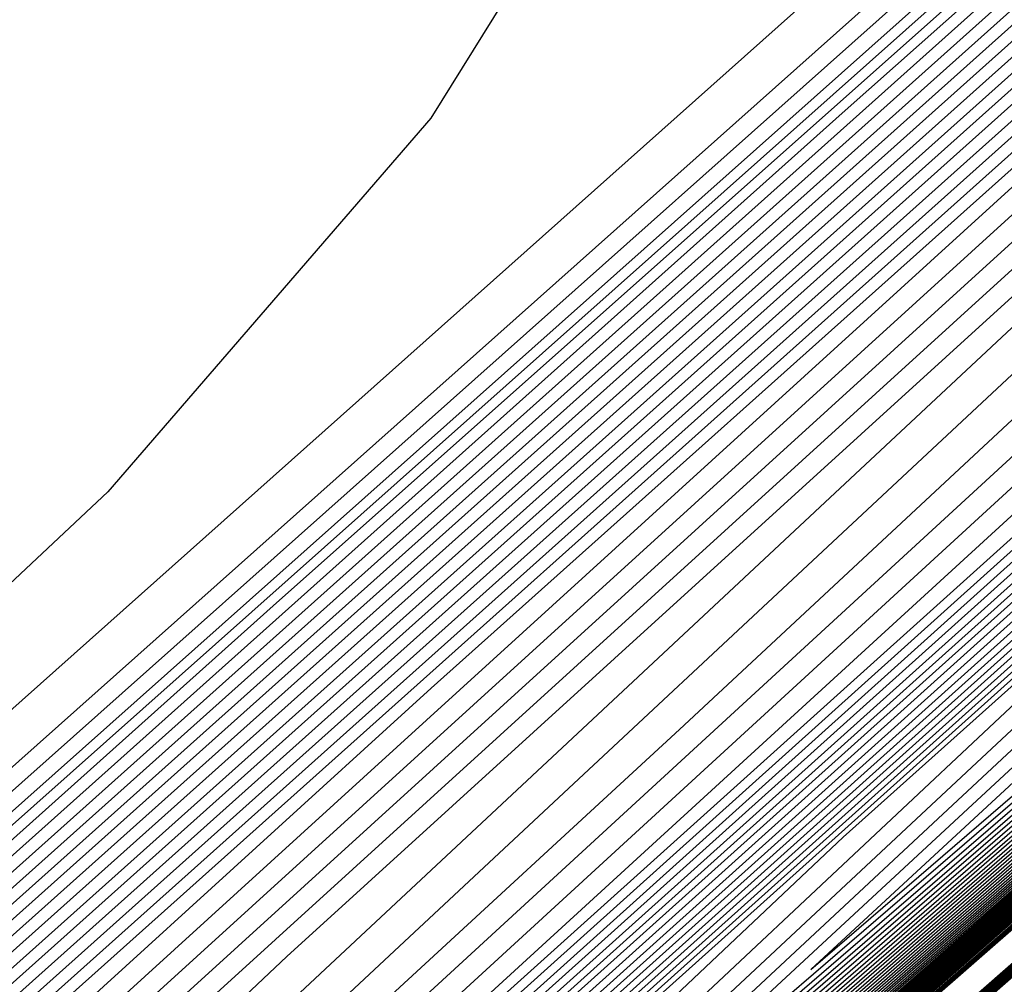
# Model space of a CAD drawing. Extents: x 3249832 to 3255657, y 13789405 to 13793316.
# Tile 772 of 1056: x 3253206.83 to 3253208.05, y 13791257.19 to 13791258.39. Entities that reach past the tile are written whole.
import ezdxf

# ---------------------------------------------------------------- set-up
doc = ezdxf.new("R2010")
doc.units = 0
doc.header["$LTSCALE"] = 100
doc.header["$MEASUREMENT"] = 0
for name, color, linetype in [('GRATIO_03231_CON', 1, 'CONTINUOUS'), ('GRATIO_0323_ICON', 1, 'CONTINUOUS'), ('TARGETS_EAST', 7, 'CONTINUOUS')]:
    doc.layers.add(name, color=color, linetype=linetype)

# ---------------------------------------------------------------- blocks, each defined once
blk = doc.blocks.new('Gratio_032316_contours')
at = {"layer": 'GRATIO_03231_CON', "color": 1, "linetype": 'Continuous', "flags": 128}
for points in [[(3253179.5503, 13791232.395), (3253186.8744, 13791238.77), (3253201.4775, 13791251.519), (3253219.2082, 13791267.0071), (3253234.4576, 13791280.3293), (3253243.0003, 13791287.7915), (3253246.1451, 13791290.5444), (3253246.5846, 13791290.9497), (3253247.0219, 13791291.379), (3253250.2025, 13791294.2421), (3253258.8829, 13791301.9587), (3253274.4426, 13791315.7387), (3253292.7559, 13791331.9541), (3253308.3203, 13791345.7675)], [(3253305.5469, 13791344.024), (3253290.1181, 13791330.7387), (3253272.3357, 13791315.4184), (3253257.3517, 13791302.4813), (3253257.3517, 13791302.4813), (3253249.0164, 13791295.2334), (3253245.9727, 13791292.5302), (3253245.5616, 13791292.1146), (3253245.4762, 13791292.0211), (3253244.818, 13791291.4501), (3253243.0404, 13791289.8933), (3253239.8737, 13791287.0921), (3253236.1559, 13791283.7849), (3253233.0015, 13791280.9598), (3253231.2433, 13791279.3563), (3253230.5862, 13791278.7206), (3253230.4531, 13791278.5507), (3253230.0551, 13791278.1548), (3253227.7563, 13791276.0837), (3253221.709, 13791270.6983), (3253210.9996, 13791261.1826), (3253198.4505, 13791250.0113), (3253187.8184, 13791240.4816), (3253181.8812, 13791235.039)], [(3253180.1654, 13791232.938), (3253187.2849, 13791239.1316), (3253201.7252, 13791251.7368), (3253219.339, 13791267.1223), (3253234.5131, 13791280.3786), (3253243.0164, 13791287.8065), (3253246.1467, 13791290.5468), (3253246.5839, 13791290.9505), (3253247.0164, 13791291.3764), (3253250.1663, 13791294.2132), (3253258.7639, 13791301.8573), (3253274.1761, 13791315.5072), (3253292.3158, 13791331.5693), (3253307.7329, 13791345.252)], [(3253286.912, 13791327.9035), (3253270.3004, 13791313.5879), (3253256.4599, 13791301.6341), (3253256.4599, 13791301.6341), (3253248.781, 13791294.9495), (3253245.9825, 13791292.4501), (3253245.6151, 13791292.0541), (3253245.6386, 13791292.0257), (3253245.6483, 13791292.0135), (3253245.6487, 13791292.0121), (3253245.5979, 13791291.9759), (3253245.2689, 13791291.697), (3253244.3887, 13791290.927), (3253242.8213, 13791289.5405), (3253240.9812, 13791287.9036), (3253239.42, 13791286.5053), (3253238.5497, 13791285.7117), (3253238.2245, 13791285.3971), (3253238.1586, 13791285.313), (3253237.7616, 13791284.9396), (3253235.2234, 13791282.6723), (3253228.4292, 13791276.6354), (3253216.3275, 13791265.8906), (3253202.1197, 13791253.2507)], [(3253180.7806, 13791233.481), (3253187.6953, 13791239.4931), (3253201.9728, 13791251.9546), (3253219.4698, 13791267.2374), (3253234.5687, 13791280.4279), (3253243.0326, 13791287.8214), (3253246.1483, 13791290.5491), (3253246.5832, 13791290.9513), (3253247.011, 13791291.3738), (3253250.1301, 13791294.1842), (3253258.645, 13791301.756), (3253273.9095, 13791315.2758), (3253291.8758, 13791331.1845), (3253307.1454, 13791344.7364)], [(3253297.9252, 13791337.3275), (3253283.7059, 13791325.0683), (3253268.2652, 13791311.7574), (3253255.5681, 13791300.7867), (3253255.5681, 13791300.7867), (3253248.5453, 13791294.6658), (3253245.9894, 13791292.3731), (3253245.6585, 13791292.0044), (3253245.2891, 13791291.6207), (3253242.5317, 13791289.1442), (3253235.0149, 13791282.4623), (3253221.5564, 13791270.5131), (3253205.7297, 13791256.4376), (3253192.2971, 13791244.4276), (3253184.7822, 13791237.5917), (3253181.7553, 13791234.7055)], [(3253181.3958, 13791234.024), (3253188.1058, 13791239.8546), (3253202.2205, 13791252.1724), (3253219.6006, 13791267.3525), (3253234.6242, 13791280.4772), (3253243.0487, 13791287.8363), (3253246.1498, 13791290.5515), (3253246.5825, 13791290.9521), (3253247.0056, 13791291.3712), (3253250.0939, 13791294.1553), (3253258.526, 13791301.6547), (3253273.6429, 13791315.0444), (3253291.4357, 13791330.7997), (3253306.558, 13791344.2209)], [(3253294.1143, 13791333.9792), (3253280.4998, 13791322.2331), (3253266.2299, 13791309.9269), (3253254.6763, 13791299.9394), (3253254.6763, 13791299.9394), (3253248.3094, 13791294.3823), (3253245.9952, 13791292.2975), (3253245.6983, 13791291.9593), (3253245.7233, 13791291.9291), (3253245.7346, 13791291.9149), (3253245.7365, 13791291.9117), (3253245.3442, 13791291.5696), (3253242.6151, 13791289.1599), (3253235.2176, 13791282.6089), (3253221.988, 13791270.8756), (3253206.4354, 13791257.0484), (3253193.237, 13791245.2483), (3253185.8477, 13791238.5266), (3253182.834, 13791235.6556)], [(3253182.6261, 13791235.11), (3253188.9267, 13791240.5777), (3253202.7158, 13791252.608), (3253219.8622, 13791267.5828), (3253234.7352, 13791280.5758), (3253243.0811, 13791287.8662), (3253246.153, 13791290.5562), (3253246.581, 13791290.9537), (3253246.9948, 13791291.3659), (3253250.0215, 13791294.0974), (3253258.2881, 13791301.452), (3253273.1097, 13791314.5816), (3253290.5556, 13791330.0301), (3253305.3831, 13791343.1898)], [(3253297.4758, 13791336.8077), (3253286.4926, 13791327.2827), (3253274.0872, 13791316.5633), (3253262.1555, 13791306.2704), (3253252.8796, 13791298.26), (3253252.8796, 13791298.26), (3253247.8086, 13791293.8493), (3253245.9616, 13791292.1988), (3253245.7253, 13791291.9302), (3253245.7544, 13791291.896), (3253245.7756, 13791291.8707), (3253245.7842, 13791291.8599), (3253245.4022, 13791291.5335), (3253242.76, 13791289.2202), (3253235.6147, 13791282.9133), (3253222.8491, 13791271.6035), (3253207.8468, 13791258.27), (3253195.117, 13791246.8895), (3253187.9788, 13791240.3964), (3253184.9915, 13791237.5556), (3253183.5248, 13791236.0898), (3253181.9475, 13791234.5888)], [(3253183.2413, 13791235.653), (3253189.3372, 13791240.9392), (3253202.9635, 13791252.8258), (3253219.993, 13791267.6979), (3253234.7907, 13791280.6251), (3253243.0972, 13791287.8811), (3253246.1545, 13791290.5586), (3253246.5803, 13791290.9545), (3253246.9894, 13791291.3633), (3253249.9853, 13791294.0685), (3253258.1691, 13791301.3506), (3253272.8432, 13791314.3501), (3253290.1155, 13791329.6453), (3253304.7957, 13791342.6742)], [(3253294.0264, 13791333.7838), (3253282.6818, 13791323.9345), (3253270.881, 13791313.7282), (3253260.1195, 13791304.4408), (3253251.9851, 13791297.4158), (3253251.9851, 13791297.4158), (3253247.5668, 13791293.5726), (3253245.9578, 13791292.1343), (3253245.7524, 13791291.8998), (3253245.7785, 13791291.869), (3253245.7972, 13791291.8468), (3253245.8031, 13791291.8391), (3253245.4248, 13791291.5224), (3253242.8276, 13791289.2555), (3253235.811, 13791283.068), (3253223.2789, 13791271.9681), (3253208.5524, 13791258.8809), (3253196.057, 13791247.7101), (3253189.0443, 13791241.3313), (3253186.0703, 13791238.5056), (3253184.5171, 13791236.9659), (3253182.7719, 13791235.3171)], [(3253189.7476, 13791241.3008), (3253203.2111, 13791253.0436), (3253220.1238, 13791267.8131), (3253234.8463, 13791280.6744), (3253243.1134, 13791287.8961), (3253246.1561, 13791290.5609), (3253246.5796, 13791290.9553), (3253246.9839, 13791291.3607), (3253249.9491, 13791294.0395), (3253258.0502, 13791301.2493), (3253272.5766, 13791314.1187), (3253289.6754, 13791329.2605), (3253304.2083, 13791342.1587)], [(3253301.2946, 13791340.0843), (3253290.5771, 13791330.7598), (3253278.8709, 13791320.5862), (3253267.6752, 13791310.8926), (3253258.0866, 13791302.6075), (3253251.1014, 13791296.5591), (3253251.1014, 13791296.5591), (3253247.3482, 13791293.2691), (3253245.9857, 13791292.0326), (3253245.8053, 13791291.8379), (3253245.4404, 13791291.5193), (3253242.8928, 13791289.2936), (3253236.0065, 13791283.2235), (3253223.7085, 13791272.3331), (3253209.258, 13791259.4918), (3253196.997, 13791248.5307)], [(3253190.1581, 13791241.6623), (3253203.4588, 13791253.2614), (3253220.2546, 13791267.9282), (3253234.9018, 13791280.7237), (3253243.1295, 13791287.911), (3253246.1577, 13791290.5633), (3253246.5789, 13791290.9561), (3253246.9785, 13791291.3581), (3253249.9129, 13791294.0106), (3253257.9312, 13791301.148), (3253272.31, 13791313.8873), (3253289.2354, 13791328.8757), (3253303.6208, 13791341.6431)], [(3253298.8003, 13791337.8979), (3253287.1277, 13791327.7359), (3253275.0601, 13791317.238), (3253264.4689, 13791308.0576), (3253256.0501, 13791300.7785), (3253250.2052, 13791295.7169), (3253250.2052, 13791295.7169), (3253247.1023, 13791292.9973), (3253245.9749, 13791291.9762), (3253245.823, 13791291.8182), (3253245.4605, 13791291.5107), (3253242.9585, 13791289.331), (3253236.2019, 13791283.3791), (3253224.1381, 13791272.698), (3253209.9636, 13791260.1027), (3253197.937, 13791249.3514)], [(3253190.979, 13791242.3854), (3253203.9541, 13791253.697), (3253220.5161, 13791268.1585), (3253235.0128, 13791280.8222), (3253243.1618, 13791287.9409), (3253246.1608, 13791290.568), (3253246.5775, 13791290.9577), (3253246.9677, 13791291.3529), (3253249.8405, 13791293.9527), (3253257.6933, 13791300.9453), (3253271.7769, 13791313.4244), (3253288.3552, 13791328.1062), (3253302.446, 13791340.612)], [(3253293.8117, 13791333.5251), (3253280.2291, 13791321.688), (3253267.4383, 13791310.5415), (3253258.0564, 13791302.3876), (3253251.9769, 13791297.1206), (3253248.4126, 13791294.0327), (3253248.4126, 13791294.0327), (3253246.6104, 13791292.4537), (3253245.9532, 13791291.8634), (3253245.8583, 13791291.7788), (3253245.5009, 13791291.4935), (3253243.0901, 13791289.4058), (3253236.5929, 13791283.6903), (3253224.9974, 13791273.4279), (3253211.3747, 13791261.3246), (3253199.817, 13791250.9926)], [(3253191.3895, 13791242.7469), (3253204.2018, 13791253.9148), (3253220.6469, 13791268.2736), (3253235.0683, 13791280.8715), (3253243.178, 13791287.9558), (3253246.1624, 13791290.5704), (3253246.5768, 13791290.9585), (3253246.9623, 13791291.3503), (3253249.8043, 13791293.9238), (3253257.5744, 13791300.844), (3253271.5103, 13791313.193), (3253287.9152, 13791327.7214), (3253301.8585, 13791340.0965)], [(3253303.3766, 13791341.8216), (3253291.3173, 13791331.3387), (3253276.7797, 13791318.6641), (3253263.6275, 13791307.1932), (3253254.8502, 13791299.5526), (3253249.9404, 13791295.2916), (3253247.5164, 13791293.1906), (3253247.5164, 13791293.1906), (3253246.3645, 13791292.182), (3253245.9424, 13791291.807), (3253245.8759, 13791291.7592), (3253245.5211, 13791291.4849), (3253243.1558, 13791289.4432), (3253236.7883, 13791283.8459), (3253225.427, 13791273.7928), (3253212.0803, 13791261.9355), (3253200.757, 13791251.8132)], [(3253191.7999, 13791243.1085), (3253204.4494, 13791254.1326), (3253220.7777, 13791268.3887), (3253235.1238, 13791280.9208), (3253243.1941, 13791287.9707), (3253246.164, 13791290.5728), (3253246.576, 13791290.9593), (3253246.9568, 13791291.3477), (3253249.7681, 13791293.8948), (3253257.4554, 13791300.7426), (3253271.2437, 13791312.9616), (3253287.4751, 13791327.3366), (3253301.2711, 13791339.5809)], [(3253301.8648, 13791340.4944), (3253288.823, 13791329.1523), (3253273.3304, 13791315.6401), (3253259.8166, 13791303.845), (3253251.6439, 13791296.7176), (3253247.9038, 13791293.4626), (3253246.6201, 13791292.3484), (3253246.6201, 13791292.3484), (3253246.1185, 13791291.9102), (3253245.9316, 13791291.7506), (3253245.8936, 13791291.7395), (3253245.5413, 13791291.4763), (3253243.2216, 13791289.4806), (3253236.9838, 13791284.0015), (3253225.8566, 13791274.1578), (3253212.7859, 13791262.5464), (3253201.6971, 13791252.6338)], [(3253192.2104, 13791243.47), (3253204.6971, 13791254.3504), (3253220.9085, 13791268.5039), (3253235.1794, 13791280.9701), (3253243.2103, 13791287.9857), (3253246.1655, 13791290.5751), (3253246.5753, 13791290.9601), (3253246.9514, 13791291.345), (3253249.7319, 13791293.8659), (3253257.3365, 13791300.6413), (3253270.9771, 13791312.7302), (3253287.035, 13791326.9518), (3253300.6837, 13791339.0654)], [(3253300.5659, 13791339.3531), (3253286.8018, 13791327.3792), (3253270.614, 13791313.2571), (3253256.8561, 13791301.242), (3253256.8561, 13791301.242), (3253249.1677, 13791294.5269), (3253246.3316, 13791292.0564), (3253245.917, 13791291.7134), (3253245.8985, 13791291.7327), (3253245.8749, 13791291.7575), (3253245.8508, 13791291.783), (3253245.5102, 13791291.5214), (3253243.2545, 13791289.5523), (3253237.1645, 13791284.1725), (3253226.2818, 13791274.5273), (3253213.4909, 13791263.1579), (3253202.6371, 13791253.4544), (3253196.5029, 13791247.8755)], [(3253193.0313, 13791244.1931), (3253205.1924, 13791254.786), (3253221.1701, 13791268.7341), (3253235.2904, 13791281.0687), (3253243.2426, 13791288.0155), (3253246.1687, 13791290.5798), (3253246.5739, 13791290.9617), (3253246.9406, 13791291.3398), (3253249.6595, 13791293.808), (3253257.0986, 13791300.4386), (3253270.444, 13791312.2673), (3253286.1549, 13791326.1822), (3253299.5088, 13791338.0343)], [(3253299.3936, 13791338.3158), (3253285.9267, 13791326.6004), (3253270.0887, 13791312.7829), (3253256.6286, 13791301.0263), (3253256.6286, 13791301.0263), (3253249.1075, 13791294.4545), (3253246.3347, 13791292.0351), (3253245.9313, 13791291.6968), (3253245.9158, 13791291.7129), (3253245.8948, 13791291.7349), (3253245.8719, 13791291.7591), (3253245.5445, 13791291.5105), (3253243.3838, 13791289.6293), (3253237.5546, 13791284.4844), (3253227.1408, 13791275.2574), (3253214.9021, 13791264.3798), (3253204.5171, 13791255.0956), (3253198.634, 13791249.7453)], [(3253193.4418, 13791244.5546), (3253205.4401, 13791255.0037), (3253221.3009, 13791268.8493), (3253235.3459, 13791281.118), (3253243.2587, 13791288.0305), (3253246.1703, 13791290.5822), (3253246.5732, 13791290.9625), (3253246.9352, 13791291.3372), (3253249.6233, 13791293.779), (3253256.9796, 13791300.3373), (3253270.1774, 13791312.0359), (3253285.7149, 13791325.7974), (3253298.9214, 13791337.5187)], [(3253298.8074, 13791337.7972), (3253285.4891, 13791326.2109), (3253269.826, 13791312.5458), (3253256.5148, 13791300.9184), (3253256.5148, 13791300.9184), (3253249.0774, 13791294.4183), (3253246.3362, 13791292.0244), (3253245.9385, 13791291.6884), (3253245.9245, 13791291.7029), (3253245.9047, 13791291.7236), (3253245.8825, 13791291.7472), (3253245.5616, 13791291.5051), (3253243.4484, 13791289.6678), (3253237.7496, 13791284.6404), (3253227.5703, 13791275.6225), (3253215.6076, 13791264.9907), (3253205.4571, 13791255.9162), (3253199.6995, 13791250.6802)], [(3253193.8522, 13791244.9162), (3253205.6877, 13791255.2215), (3253221.4317, 13791268.9644), (3253235.4014, 13791281.1673), (3253243.2749, 13791288.0454), (3253246.1718, 13791290.5846), (3253246.5725, 13791290.9633), (3253246.9297, 13791291.3346), (3253249.5871, 13791293.7501), (3253256.8607, 13791300.236), (3253269.9108, 13791311.8045), (3253285.2748, 13791325.4126), (3253298.334, 13791337.0032)], [(3253298.2213, 13791337.2785), (3253285.0516, 13791325.8215), (3253269.5634, 13791312.3086), (3253256.4011, 13791300.8106), (3253256.4011, 13791300.8106), (3253249.0474, 13791294.3821), (3253246.3377, 13791292.0137), (3253245.9456, 13791291.6801), (3253245.9331, 13791291.693), (3253245.9146, 13791291.7123), (3253245.8931, 13791291.7353), (3253245.5788, 13791291.4997), (3253243.513, 13791289.7063), (3253237.9447, 13791284.7964), (3253227.9998, 13791275.9876), (3253216.3132, 13791265.6017), (3253206.3971, 13791256.7368), (3253200.765, 13791251.6151)], [(3253194.2627, 13791245.2777), (3253205.9354, 13791255.4393), (3253221.5625, 13791269.0795), (3253235.4569, 13791281.2166), (3253243.291, 13791288.0603), (3253246.1734, 13791290.5869), (3253246.5718, 13791290.9641), (3253246.9243, 13791291.332), (3253249.5509, 13791293.7212), (3253256.7417, 13791300.1346), (3253269.6443, 13791311.5731), (3253284.8347, 13791325.0278), (3253297.7465, 13791336.4876)], [(3253297.6351, 13791336.7598), (3253284.614, 13791325.4321), (3253269.3007, 13791312.0715), (3253256.2873, 13791300.7027), (3253256.2873, 13791300.7027), (3253249.0173, 13791294.3459), (3253246.3392, 13791292.003), (3253245.9528, 13791291.6718), (3253245.9418, 13791291.683), (3253245.9246, 13791291.701), (3253245.9036, 13791291.7234), (3253245.5959, 13791291.4943), (3253243.5777, 13791289.7448), (3253238.1397, 13791284.9524), (3253228.4293, 13791276.3526), (3253217.0188, 13791266.2126), (3253207.3371, 13791257.5574), (3253201.8305, 13791252.55)], [(3253195.0836, 13791246.0008), (3253206.4307, 13791255.8749), (3253221.824, 13791269.3098), (3253235.568, 13791281.3152), (3253243.3234, 13791288.0902), (3253246.1765, 13791290.5917), (3253246.5703, 13791290.9657), (3253246.9135, 13791291.3268), (3253249.4785, 13791293.6633), (3253256.5038, 13791299.932), (3253269.1111, 13791311.1102), (3253283.9546, 13791324.2582), (3253296.5717, 13791335.4565)], [(3253296.4628, 13791335.7225), (3253283.739, 13791324.6533), (3253268.7754, 13791311.5973), (3253256.0598, 13791300.487), (3253256.0598, 13791300.487), (3253248.9571, 13791294.2735), (3253246.3422, 13791291.9817), (3253245.9672, 13791291.6551), (3253245.9591, 13791291.6632), (3253245.9444, 13791291.6784), (3253245.9247, 13791291.6995), (3253245.6303, 13791291.4835), (3253243.707, 13791289.8217), (3253238.5298, 13791285.2643), (3253229.2882, 13791277.0827), (3253218.4299, 13791267.4345), (3253209.2171, 13791259.1986), (3253203.9616, 13791254.4197), (3253201.1727, 13791251.8059)], [(3253195.4941, 13791246.3623), (3253206.6784, 13791256.0927), (3253221.9548, 13791269.4249), (3253235.6235, 13791281.3645), (3253243.3395, 13791288.1051), (3253246.1781, 13791290.594), (3253246.5696, 13791290.9665), (3253246.9081, 13791291.3241), (3253249.4423, 13791293.6343), (3253256.3849, 13791299.8306), (3253268.8445, 13791310.8788), (3253283.5145, 13791323.8734), (3253295.9842, 13791334.941)], [(3253295.8766, 13791335.2039), (3253283.3014, 13791324.2639), (3253268.5128, 13791311.3602), (3253255.946, 13791300.3791), (3253255.946, 13791300.3791), (3253248.9265, 13791294.2379), (3253246.3394, 13791291.9757), (3253245.9599, 13791291.6626), (3253245.671, 13791291.4535), (3253243.7876, 13791289.8436), (3253238.7321, 13791285.4127), (3253229.7199, 13791277.4455), (3253219.1357, 13791268.0451), (3253210.1571, 13791260.0192), (3253205.0271, 13791255.3546), (3253202.2515, 13791252.7559), (3253199.4019, 13791250.1069)], [(3253195.9045, 13791246.7238), (3253206.926, 13791256.3105), (3253222.0856, 13791269.5401), (3253235.679, 13791281.4137), (3253243.3557, 13791288.1201), (3253246.1797, 13791290.5964), (3253246.5689, 13791290.9673), (3253246.9026, 13791291.3215), (3253249.4061, 13791293.6054), (3253256.2659, 13791299.7293), (3253268.578, 13791310.6474), (3253283.0745, 13791323.4886), (3253295.3968, 13791334.4254)], [(3253295.2905, 13791334.6852), (3253282.8639, 13791323.8745), (3253268.2501, 13791311.123), (3253255.8323, 13791300.2713), (3253255.8323, 13791300.2713), (3253248.8964, 13791294.2017), (3253246.3407, 13791291.9652), (3253245.9663, 13791291.6551), (3253245.6849, 13791291.4516), (3253243.8502, 13791289.8842), (3253238.9263, 13791285.5696), (3253230.1491, 13791277.8109), (3253219.8413, 13791268.6561), (3253211.0971, 13791260.8398), (3253206.0926, 13791256.2895), (3253203.3302, 13791253.706), (3253200.3942, 13791250.9829)], [(3253196.315, 13791247.0854), (3253207.1737, 13791256.5283), (3253222.2164, 13791269.6552), (3253235.7345, 13791281.463), (3253243.3718, 13791288.135), (3253246.1813, 13791290.5988), (3253246.5682, 13791290.968), (3253246.8972, 13791291.3189), (3253249.3699, 13791293.5764), (3253256.147, 13791299.628), (3253268.3114, 13791310.416), (3253282.6344, 13791323.1038), (3253294.8094, 13791333.9099)], [(3253294.7043, 13791334.1666), (3253282.4263, 13791323.485), (3253267.9874, 13791310.8859), (3253255.7185, 13791300.1634), (3253255.7185, 13791300.1634), (3253248.8663, 13791294.1655), (3253246.342, 13791291.9548), (3253245.9728, 13791291.6476), (3253245.6988, 13791291.4496), (3253243.9128, 13791289.9248), (3253239.1204, 13791285.7266), (3253230.5783, 13791278.1762), (3253220.5468, 13791269.2671), (3253212.0371, 13791261.6604), (3253207.1581, 13791257.2244), (3253204.409, 13791254.656), (3253201.3865, 13791251.859)], [(3253197.1359, 13791247.8085), (3253207.669, 13791256.9639), (3253222.478, 13791269.8855), (3253235.8456, 13791281.5616), (3253243.4041, 13791288.1649), (3253246.1844, 13791290.6035), (3253246.5668, 13791290.9696), (3253246.8864, 13791291.3137), (3253249.2975, 13791293.5186), (3253255.9091, 13791299.4253), (3253267.7782, 13791309.9531), (3253281.7543, 13791322.3342), (3253293.6345, 13791332.8788)], [(3253293.532, 13791333.1293), (3253281.5512, 13791322.7062), (3253267.4621, 13791310.4117), (3253255.491, 13791299.9477), (3253255.491, 13791299.9477), (3253248.8061, 13791294.0932), (3253246.3446, 13791291.9339), (3253245.9856, 13791291.6326), (3253245.7266, 13791291.4457), (3253244.038, 13791290.006), (3253239.5087, 13791286.0404), (3253231.4368, 13791278.9069), (3253221.9579, 13791270.489), (3253213.9171, 13791263.3016), (3253209.2892, 13791259.0942), (3253206.5665, 13791256.556), (3253203.3711, 13791253.6111), (3253198.435, 13791249.1551)], [(3253197.5464, 13791248.17), (3253207.9167, 13791257.1817), (3253222.6088, 13791270.0006), (3253235.9011, 13791281.6109), (3253243.4203, 13791288.1798), (3253246.186, 13791290.6058), (3253246.5661, 13791290.9704), (3253246.881, 13791291.3111), (3253249.2613, 13791293.4896), (3253255.7901, 13791299.3239), (3253267.5117, 13791309.7217), (3253281.3142, 13791321.9494), (3253293.0471, 13791332.3632), (3253299.2495, 13791337.9241)], [(3253299.2197, 13791338.0118), (3253292.9458, 13791332.6106), (3253281.1137, 13791322.3168), (3253267.1995, 13791310.1745), (3253255.3772, 13791299.8398), (3253255.3772, 13791299.8398), (3253248.776, 13791294.057), (3253246.3459, 13791291.9235), (3253245.992, 13791291.6251), (3253245.7404, 13791291.4437), (3253244.1006, 13791290.0466), (3253239.7028, 13791286.1973), (3253231.866, 13791279.2722), (3253222.6634, 13791271.1), (3253214.8572, 13791264.1222), (3253210.3547, 13791260.0291), (3253207.6452, 13791257.506), (3253204.3634, 13791254.4872), (3253199.2594, 13791249.8834)], [(3253197.9568, 13791248.5315), (3253208.1643, 13791257.3995), (3253222.7396, 13791270.1157), (3253235.9566, 13791281.6602), (3253243.4364, 13791288.1947), (3253246.1875, 13791290.6082), (3253246.5653, 13791290.9712), (3253246.8755, 13791291.3085), (3253249.2251, 13791293.4607), (3253255.6712, 13791299.2226), (3253267.2451, 13791309.4903), (3253280.8741, 13791321.5646), (3253292.4597, 13791331.8477), (3253298.5842, 13791337.3388)], [(3253298.5547, 13791337.4253), (3253292.3597, 13791332.0919), (3253280.6761, 13791321.9274), (3253266.9368, 13791309.9374), (3253255.2635, 13791299.732), (3253255.2635, 13791299.732), (3253248.7459, 13791294.0208), (3253246.3472, 13791291.9131), (3253245.9984, 13791291.6176), (3253245.7543, 13791291.4418), (3253244.1633, 13791290.0872), (3253239.897, 13791286.3542), (3253232.2952, 13791279.6376), (3253223.3689, 13791271.711), (3253215.7972, 13791264.9428), (3253211.4202, 13791260.964), (3253208.724, 13791258.4561), (3253205.3558, 13791255.3632), (3253200.0838, 13791250.6117)], [(3253198.3673, 13791248.8931), (3253208.412, 13791257.6173), (3253222.8704, 13791270.2309), (3253236.0121, 13791281.7095), (3253243.4526, 13791288.2097), (3253246.1891, 13791290.6106), (3253246.5646, 13791290.972), (3253246.8701, 13791291.3059), (3253249.1889, 13791293.4317), (3253255.5522, 13791299.1213), (3253266.9785, 13791309.2589), (3253280.4341, 13791321.1798), (3253291.8722, 13791331.3321), (3253297.9188, 13791336.7534)], [(3253297.8898, 13791336.8388), (3253291.7735, 13791331.5733), (3253280.2386, 13791321.538), (3253266.6742, 13791309.7003), (3253255.1497, 13791299.6241), (3253255.1497, 13791299.6241), (3253248.7158, 13791293.9847), (3253246.3484, 13791291.9027), (3253246.0048, 13791291.6101), (3253245.7682, 13791291.4398), (3253244.2259, 13791290.1279), (3253240.0911, 13791286.5111), (3253232.7244, 13791280.0029), (3253224.0745, 13791272.322), (3253216.7372, 13791265.7634), (3253212.4857, 13791261.8989), (3253209.8027, 13791259.4061), (3253206.3481, 13791256.2393), (3253200.9081, 13791251.34)], [(3253199.1882, 13791249.6162), (3253208.9073, 13791258.0529), (3253223.1319, 13791270.4611), (3253236.1232, 13791281.8081), (3253243.4849, 13791288.2395), (3253246.1922, 13791290.6153), (3253246.5632, 13791290.9736), (3253246.8593, 13791291.3006), (3253249.1165, 13791293.3738), (3253255.3143, 13791298.9186), (3253266.4454, 13791308.796), (3253279.5539, 13791320.4102), (3253290.6974, 13791330.301), (3253296.5882, 13791335.5826)], [(3253296.5599, 13791335.6659), (3253290.6012, 13791330.536), (3253279.3635, 13791320.7592), (3253266.1487, 13791309.2262), (3253254.9216, 13791299.409), (3253254.9216, 13791299.409), (3253248.6544, 13791293.9137), (3253246.3492, 13791291.884), (3253246.0155, 13791291.5976), (3253245.7941, 13791291.438), (3253244.3499, 13791290.2105), (3253240.4789, 13791286.8256), (3253233.5827, 13791280.7338), (3253225.4855, 13791273.5439), (3253218.6172, 13791267.4046), (3253214.6168, 13791263.7686), (3253211.9602, 13791261.3061), (3253208.3327, 13791257.9914), (3253202.5569, 13791252.7966), (3253198.0054, 13791248.6846)], [(3253199.5987, 13791249.9777), (3253209.155, 13791258.2707), (3253223.2627, 13791270.5763), (3253236.1787, 13791281.8574), (3253243.501, 13791288.2545), (3253246.1938, 13791290.6177), (3253246.5625, 13791290.9744), (3253246.8539, 13791291.298), (3253249.0803, 13791293.3449), (3253255.1954, 13791298.8173), (3253266.1788, 13791308.5646), (3253279.1139, 13791320.0254), (3253290.1099, 13791329.7855), (3253295.9229, 13791334.9972)], [(3253295.895, 13791335.0794), (3253290.015, 13791330.0173), (3253278.9259, 13791320.3698), (3253265.8859, 13791308.9893), (3253254.8073, 13791299.3018), (3253254.8073, 13791299.3018), (3253248.6231, 13791293.879), (3253246.3486, 13791291.8757), (3253246.0198, 13791291.5926), (3253245.8062, 13791291.4382), (3253244.4114, 13791290.2525), (3253240.6725, 13791286.9832), (3253234.0118, 13791281.0993), (3253226.191, 13791274.1549), (3253219.5572, 13791268.2252), (3253215.6823, 13791264.7035), (3253213.039, 13791262.2561), (3253209.325, 13791258.8675), (3253203.3813, 13791253.5249), (3253198.6206, 13791249.2276)], [(3253200.0092, 13791250.3392), (3253209.4027, 13791258.4885), (3253223.3935, 13791270.6914), (3253236.2342, 13791281.9067), (3253243.5172, 13791288.2694), (3253246.1954, 13791290.62), (3253246.5618, 13791290.9752), (3253246.8484, 13791291.2954), (3253249.0441, 13791293.316), (3253255.0764, 13791298.7159), (3253265.9122, 13791308.3332), (3253278.6738, 13791319.6406), (3253289.5225, 13791329.2699), (3253295.2576, 13791334.4118)], [(3253295.23, 13791334.4929), (3253289.4289, 13791329.4987), (3253278.4883, 13791319.9804), (3253265.6231, 13791308.7524), (3253254.6931, 13791299.1945), (3253254.6931, 13791299.1945), (3253248.5919, 13791293.8442), (3253246.3481, 13791291.8674), (3253246.0241, 13791291.5876), (3253245.8182, 13791291.4384), (3253244.4728, 13791290.2945), (3253240.8661, 13791287.1407), (3253234.4408, 13791281.4648), (3253226.8965, 13791274.7659), (3253220.4972, 13791269.0458), (3253216.7478, 13791265.6384), (3253214.1177, 13791263.2062), (3253210.3173, 13791259.7436), (3253204.2057, 13791254.2532), (3253199.2357, 13791249.7706)], [(3253200.4196, 13791250.7008), (3253209.6503, 13791258.7063), (3253223.5243, 13791270.8065), (3253236.2897, 13791281.9559), (3253243.5333, 13791288.2843), (3253246.197, 13791290.6224), (3253246.5611, 13791290.976), (3253246.843, 13791291.2928), (3253249.0079, 13791293.287), (3253254.9575, 13791298.6146), (3253265.6456, 13791308.1017), (3253278.2337, 13791319.2558), (3253288.9351, 13791328.7544), (3253294.5922, 13791333.8265)], [(3253294.5651, 13791333.9064), (3253288.8427, 13791328.98), (3253278.0508, 13791319.591), (3253265.3603, 13791308.5154), (3253254.5788, 13791299.0873), (3253254.5788, 13791299.0873), (3253248.5606, 13791293.8094), (3253246.3476, 13791291.8591), (3253246.0284, 13791291.5826), (3253245.8303, 13791291.4386), (3253244.5342, 13791290.3365), (3253241.0598, 13791287.2982), (3253234.8699, 13791281.8304), (3253227.6021, 13791275.3769), (3253221.4372, 13791269.8664), (3253217.8133, 13791266.5733), (3253215.1964, 13791264.1562), (3253211.3096, 13791260.6196), (3253205.03, 13791254.9816), (3253199.8509, 13791250.3136)], [(3253201.2405, 13791251.4238), (3253210.1456, 13791259.1419), (3253223.7859, 13791271.0368), (3253236.4008, 13791282.0545), (3253243.5657, 13791288.3142), (3253246.2001, 13791290.6271), (3253246.5596, 13791290.9776), (3253246.8322, 13791291.2876), (3253248.9355, 13791293.2291), (3253254.7196, 13791298.4119), (3253265.1125, 13791307.6389), (3253277.3536, 13791318.4862), (3253287.7602, 13791327.7233), (3253293.2616, 13791332.6557)], [(3253293.2352, 13791332.7334), (3253287.6704, 13791327.9427), (3253277.1756, 13791318.8122), (3253264.8347, 13791308.0415), (3253254.3502, 13791298.8728), (3253254.3502, 13791298.8728), (3253248.498, 13791293.7398), (3253246.3465, 13791291.8425), (3253246.037, 13791291.5725), (3253245.8544, 13791291.4389), (3253244.6571, 13791290.4204), (3253241.447, 13791287.6133), (3253235.728, 13791282.5614), (3253229.0131, 13791276.5989), (3253223.3172, 13791271.5076), (3253219.9444, 13791268.4431), (3253217.3539, 13791266.0562), (3253213.2943, 13791262.3717), (3253206.6788, 13791256.4382), (3253201.0812, 13791251.3996)], [(3253201.651, 13791251.7854), (3253210.3933, 13791259.3597), (3253223.9167, 13791271.1519), (3253236.4563, 13791282.1038), (3253243.5818, 13791288.3291), (3253246.2017, 13791290.6295), (3253246.5589, 13791290.9784), (3253246.8268, 13791291.285), (3253248.8993, 13791293.2002), (3253254.6006, 13791298.3106), (3253264.8459, 13791307.4075), (3253276.9135, 13791318.1014), (3253287.1728, 13791327.2077)], [(3253287.0842, 13791327.424), (3253276.7381, 13791318.4228), (3253264.5718, 13791307.8046), (3253254.2359, 13791298.7656), (3253254.2359, 13791298.7656), (3253248.4668, 13791293.705), (3253246.346, 13791291.8342), (3253246.0414, 13791291.5675), (3253245.8665, 13791291.4391), (3253244.7186, 13791290.4624), (3253241.6406, 13791287.7709), (3253236.1571, 13791282.9269), (3253229.7186, 13791277.2099), (3253224.2572, 13791272.3282), (3253221.0099, 13791269.378), (3253218.4327, 13791267.0063), (3253214.2866, 13791263.2478), (3253207.5032, 13791257.1665), (3253201.6964, 13791251.9426)], [(3253215.2789, 13791264.1239), (3253208.3275, 13791257.8948), (3253202.3116, 13791252.4856), (3253202.0615, 13791252.1469), (3253210.641, 13791259.5775), (3253224.0475, 13791271.2671)], [(3253216.2712, 13791264.9999), (3253209.1519, 13791258.6231), (3253202.9268, 13791253.0285), (3253202.4719, 13791252.5085), (3253210.8886, 13791259.7953), (3253224.1783, 13791271.3822)], [(3253218.2559, 13791266.7521), (3253210.8007, 13791260.0797), (3253204.1571, 13791254.1145), (3253203.2928, 13791253.2315), (3253211.3839, 13791260.2309), (3253224.4398, 13791271.6125)], [(3253219.2482, 13791267.6281), (3253211.625, 13791260.8081), (3253204.7723, 13791254.6575), (3253203.7033, 13791253.5931), (3253211.6316, 13791260.4487), (3253224.5706, 13791271.7276)], [(3253220.2405, 13791268.5042), (3253212.4494, 13791261.5364), (3253205.3874, 13791255.2005), (3253204.1138, 13791253.9546), (3253211.8793, 13791260.6665), (3253224.7014, 13791271.8427)], [(3253221.2328, 13791269.3803), (3253213.2738, 13791262.2647), (3253206.0026, 13791255.7435), (3253204.5242, 13791254.3161), (3253212.1269, 13791260.8843), (3253224.8322, 13791271.9579)], [(3253223.2174, 13791271.1324), (3253214.9226, 13791263.7213), (3253207.2329, 13791256.8294), (3253205.3451, 13791255.0392), (3253212.6222, 13791261.3199), (3253225.0938, 13791272.1881)], [(3253215.7469, 13791264.4496), (3253207.8481, 13791257.3724), (3253205.7556, 13791255.4008), (3253212.8699, 13791261.5377), (3253225.2246, 13791272.3033)], [(3253216.5713, 13791265.1779), (3253208.4633, 13791257.9154), (3253206.1661, 13791255.7623), (3253213.1176, 13791261.7555), (3253225.3554, 13791272.4184)], [(3253217.3957, 13791265.9062), (3253209.0785, 13791258.4584), (3253206.5765, 13791256.1238), (3253213.3652, 13791261.9733), (3253225.4862, 13791272.5335)], [(3253219.0444, 13791267.3629), (3253210.3088, 13791259.5444), (3253207.3974, 13791256.8469), (3253213.8606, 13791262.4089), (3253225.7478, 13791272.7638)], [(3253219.8688, 13791268.0912), (3253210.924, 13791260.0874), (3253207.8079, 13791257.2085), (3253214.1082, 13791262.6267), (3253225.8785, 13791272.8789)]]:
    blk.add_lwpolyline(points, dxfattribs=at)
at = {"layer": 'GRATIO_03231_CON', "color": 5, "linetype": 'Continuous', "flags": 128}
for points in [[(3253214.6422, 13791264.5853), (3253212.8222, 13791262.9063), (3253208.2687, 13791258.8242), (3253200.3437, 13791251.7668)], [(3253178.3199, 13791231.3091), (3253186.0535, 13791238.0469), (3253200.9822, 13791251.0834), (3253218.9467, 13791266.7769), (3253234.3466, 13791280.2307), (3253242.968, 13791287.7617), (3253246.142, 13791290.5397), (3253246.586, 13791290.9482), (3253247.0211, 13791291.3739), (3253250.1818, 13791294.2177), (3253258.8065, 13791301.8836), (3253274.2694, 13791315.5656), (3253292.4896, 13791331.6176), (3253308.0222, 13791345.1835)], [(3253215.6643, 13791266.1251), (3253212.3094, 13791263.1053), (3253209.5883, 13791260.6277), (3253208.0922, 13791259.1951), (3253207.5174, 13791258.5543), (3253207.3366, 13791258.2638), (3253206.9358, 13791257.8005), (3253205.3552, 13791256.3177), (3253201.5485, 13791252.8872)], [(3253177.7048, 13791230.7661), (3253185.643, 13791237.6854), (3253200.7345, 13791250.8656), (3253218.8159, 13791266.6617), (3253234.2911, 13791280.1815), (3253242.9518, 13791287.7467), (3253246.1404, 13791290.5373), (3253246.5867, 13791290.9474), (3253247.0144, 13791291.3658), (3253250.121, 13791294.1609), (3253258.598, 13791301.6955), (3253273.7963, 13791315.1434), (3253291.7046, 13791330.9206), (3253306.9713, 13791344.2543)], [(3253177.0896, 13791230.2231), (3253185.2326, 13791237.3239), (3253200.4869, 13791250.6478), (3253218.6851, 13791266.5466), (3253234.2356, 13791280.1322), (3253242.9357, 13791287.7318), (3253246.1388, 13791290.5349), (3253246.5875, 13791290.9466), (3253247.0077, 13791291.3577), (3253250.0602, 13791294.1041), (3253258.3896, 13791301.5075), (3253273.3231, 13791314.7211), (3253290.9196, 13791330.2237), (3253305.9205, 13791343.3251)], [(3253176.4744, 13791229.6801), (3253184.8221, 13791236.9623), (3253200.2392, 13791250.43), (3253218.5543, 13791266.4315), (3253234.18, 13791280.0829), (3253242.9195, 13791287.7169), (3253246.1373, 13791290.5326), (3253246.5882, 13791290.9458), (3253247.001, 13791291.3496), (3253249.9994, 13791294.0473), (3253258.1812, 13791301.3195), (3253272.85, 13791314.2989), (3253290.1346, 13791329.5267), (3253304.8696, 13791342.396)], [(3253175.2441, 13791228.5941), (3253184.0012, 13791236.2392), (3253199.7439, 13791249.9944), (3253218.2927, 13791266.2012), (3253234.069, 13791279.9843), (3253242.8872, 13791287.687), (3253246.1341, 13791290.5279), (3253246.5896, 13791290.9442), (3253246.9875, 13791291.3334), (3253249.8778, 13791293.9338), (3253257.7643, 13791300.9435), (3253271.9038, 13791313.4545), (3253288.5646, 13791328.1327), (3253302.7678, 13791340.5376)], [(3253196.5771, 13791247.0361), (3253203.4711, 13791253.1938), (3253218.7595, 13791266.6013), (3253234.0697, 13791279.9841), (3253242.8877, 13791287.6866), (3253246.1346, 13791290.5273), (3253246.5903, 13791290.9434), (3253246.9808, 13791291.3253), (3253249.817, 13791293.877), (3253257.5559, 13791300.7555), (3253271.4307, 13791313.0323), (3253287.7796, 13791327.4357), (3253301.717, 13791339.6084)], [(3253196.7106, 13791247.1525), (3253203.5862, 13791253.2938), (3253218.834, 13791266.6656), (3253234.1034, 13791280.0128), (3253242.898, 13791287.6948), (3253246.1364, 13791290.5278), (3253246.591, 13791290.9426), (3253246.9741, 13791291.3172), (3253249.7562, 13791293.8202), (3253257.3475, 13791300.5675), (3253270.9576, 13791312.6101), (3253286.9946, 13791326.7388), (3253300.6661, 13791338.6792)], [(3253196.8441, 13791247.2689), (3253203.7014, 13791253.3938), (3253218.9085, 13791266.7299), (3253234.1372, 13791280.0415), (3253242.9083, 13791287.703), (3253246.1381, 13791290.5284), (3253246.5917, 13791290.9418), (3253246.9674, 13791291.3091), (3253249.6954, 13791293.7634), (3253257.139, 13791300.3795), (3253270.4845, 13791312.1879), (3253286.2096, 13791326.0418), (3253299.6152, 13791337.75)], [(3253197.1111, 13791247.5017), (3253203.9317, 13791253.5938), (3253219.0574, 13791266.8585), (3253234.2047, 13791280.0989), (3253242.9289, 13791287.7193), (3253246.1416, 13791290.5294), (3253246.5932, 13791290.9402), (3253246.954, 13791291.2929), (3253249.5738, 13791293.6498), (3253256.7222, 13791300.0035), (3253269.5382, 13791311.3435), (3253284.6396, 13791324.6478), (3253297.5134, 13791335.8916)], [(3253197.2446, 13791247.6181), (3253204.0469, 13791253.6938), (3253219.1319, 13791266.9229), (3253234.2384, 13791280.1276), (3253242.9392, 13791287.7275), (3253246.1433, 13791290.5299), (3253246.5939, 13791290.9394), (3253246.9473, 13791291.2848), (3253249.513, 13791293.593), (3253256.5137, 13791299.8154), (3253269.0651, 13791310.9212), (3253283.8546, 13791323.9508), (3253296.4626, 13791334.9624)], [(3253197.3781, 13791247.7345), (3253204.162, 13791253.7939), (3253219.2063, 13791266.9872), (3253234.2721, 13791280.1563), (3253242.9495, 13791287.7357), (3253246.145, 13791290.5305), (3253246.5946, 13791290.9386), (3253246.9406, 13791291.2767), (3253249.4522, 13791293.5362), (3253256.3053, 13791299.6274), (3253268.592, 13791310.499), (3253283.0696, 13791323.2539), (3253295.4117, 13791334.0332)], [(3253197.5116, 13791247.8509), (3253204.2772, 13791253.8939), (3253219.2808, 13791267.0515), (3253234.3059, 13791280.185), (3253242.9598, 13791287.7438), (3253246.1468, 13791290.531), (3253246.5953, 13791290.9378), (3253246.9339, 13791291.2686), (3253249.3914, 13791293.4794), (3253256.0969, 13791299.4394), (3253268.1189, 13791310.0768), (3253282.2846, 13791322.5569), (3253294.3608, 13791333.104)], [(3253197.7786, 13791248.0837), (3253204.5075, 13791254.0939), (3253219.4298, 13791267.1802), (3253234.3733, 13791280.2424), (3253242.9803, 13791287.7602), (3253246.1502, 13791290.532), (3253246.5967, 13791290.9362), (3253246.9205, 13791291.2524), (3253249.2698, 13791293.3659), (3253255.68, 13791299.0634), (3253267.1726, 13791309.2324), (3253280.7146, 13791321.1629), (3253292.2591, 13791331.2456), (3253298.8632, 13791336.8635)], [(3253197.9121, 13791248.2001), (3253204.6227, 13791254.1939), (3253219.5042, 13791267.2445), (3253234.4071, 13791280.2711), (3253242.9906, 13791287.7684), (3253246.152, 13791290.5326), (3253246.5974, 13791290.9354), (3253246.9138, 13791291.2443), (3253249.209, 13791293.3091), (3253255.4716, 13791298.8754), (3253266.6995, 13791308.8102), (3253279.9296, 13791320.4659), (3253291.2082, 13791330.3164), (3253297.6684, 13791335.812)], [(3253198.0456, 13791248.3165), (3253204.7378, 13791254.2939), (3253219.5787, 13791267.3088), (3253234.4408, 13791280.2998), (3253243.0009, 13791287.7765), (3253246.1537, 13791290.5331), (3253246.5982, 13791290.9346), (3253246.9071, 13791291.2362), (3253249.1482, 13791293.2523), (3253255.2632, 13791298.6874), (3253266.2264, 13791308.388), (3253279.1446, 13791319.7689), (3253290.1573, 13791329.3872), (3253296.4736, 13791334.7605)], [(3253198.1792, 13791248.4329), (3253204.853, 13791254.3939), (3253219.6532, 13791267.3731), (3253234.4745, 13791280.3285), (3253243.0112, 13791287.7847), (3253246.1554, 13791290.5336), (3253246.5989, 13791290.9338), (3253246.9004, 13791291.2281), (3253249.0874, 13791293.1955), (3253255.0547, 13791298.4994), (3253265.7533, 13791307.9658), (3253278.3596, 13791319.072), (3253289.1064, 13791328.458), (3253295.2788, 13791333.7091)], [(3253198.4462, 13791248.6657), (3253205.0833, 13791254.5939), (3253219.8021, 13791267.5018), (3253234.542, 13791280.3859), (3253243.0318, 13791287.8011), (3253246.1589, 13791290.5347), (3253246.6003, 13791290.9322), (3253246.887, 13791291.2119), (3253248.9658, 13791293.0819), (3253254.6379, 13791298.1234), (3253264.8071, 13791307.1214), (3253276.7896, 13791317.678), (3253287.0047, 13791326.5996), (3253292.8893, 13791331.6061), (3253295.9513, 13791334.0709)], [(3253198.5797, 13791248.7821), (3253205.1985, 13791254.6939), (3253219.8766, 13791267.5661), (3253234.5757, 13791280.4146), (3253243.0421, 13791287.8092), (3253246.1606, 13791290.5352), (3253246.601, 13791290.9314), (3253246.8802, 13791291.2038), (3253248.905, 13791293.0251), (3253254.4294, 13791297.9353), (3253264.334, 13791306.6991), (3253276.0046, 13791316.981), (3253285.9538, 13791325.6705), (3253291.6945, 13791330.5546), (3253294.7416, 13791333.0114)], [(3253198.7132, 13791248.8985), (3253205.3136, 13791254.7939), (3253219.9511, 13791267.6304), (3253234.6095, 13791280.4433), (3253243.0524, 13791287.8174), (3253246.1624, 13791290.5357), (3253246.6017, 13791290.9306), (3253246.8735, 13791291.1956), (3253248.8442, 13791292.9683), (3253254.221, 13791297.7473), (3253263.8608, 13791306.2769), (3253275.2196, 13791316.284), (3253284.9029, 13791324.7413), (3253290.4997, 13791329.5031), (3253293.5319, 13791331.9519)], [(3253198.8467, 13791249.0149), (3253205.4288, 13791254.8939), (3253220.0256, 13791267.6947), (3253234.6432, 13791280.472), (3253243.0627, 13791287.8256), (3253246.1641, 13791290.5362), (3253246.6024, 13791290.9298), (3253246.8668, 13791291.1875), (3253248.7834, 13791292.9115), (3253254.0126, 13791297.5593), (3253263.3877, 13791305.8547), (3253274.4346, 13791315.5871), (3253283.8521, 13791323.8121), (3253289.3049, 13791328.4516), (3253292.3221, 13791330.8924), (3253295.3988, 13791333.3871)]]:
    blk.add_lwpolyline(points, dxfattribs=at)
at = {"layer": 'GRATIO_0323_ICON', "color": 7, "linetype": 'Continuous', "flags": 128}
for points in [[(3253175.8592, 13791229.1371), (3253184.4117, 13791236.6008), (3253199.9915, 13791250.2122), (3253218.4235, 13791266.3163), (3253234.1245, 13791280.0336), (3253242.9034, 13791287.7019), (3253246.1357, 13791290.5302), (3253246.5889, 13791290.945), (3253246.9942, 13791291.3415), (3253249.9386, 13791293.9905), (3253257.9728, 13791301.1315), (3253272.3769, 13791313.8767), (3253289.3496, 13791328.8297), (3253303.8187, 13791341.4668)], [(3253182.0109, 13791234.567), (3253188.5163, 13791240.2162), (3253202.4681, 13791252.3902), (3253219.7314, 13791267.4677), (3253234.6797, 13791280.5265), (3253243.0649, 13791287.8513), (3253246.1514, 13791290.5539), (3253246.5817, 13791290.9529), (3253247.0002, 13791291.3686), (3253250.0577, 13791294.1264), (3253258.407, 13791301.5533), (3253273.3763, 13791314.813), (3253290.9956, 13791330.4149), (3253305.9706, 13791343.7053)], [(3253300.9251, 13791339.8317), (3253290.3035, 13791330.631), (3253277.2933, 13791319.3984), (3253264.1915, 13791308.1), (3253253.774, 13791299.1043), (3253253.774, 13791299.1043), (3253248.0502, 13791294.126), (3253245.9648, 13791292.2639), (3253245.696, 13791291.9631), (3253245.7252, 13791291.9283), (3253245.7463, 13791291.903), (3253245.7564, 13791291.8904), (3253245.372, 13791291.5529), (3253242.6874, 13791289.1902), (3253235.4161, 13791282.7611), (3253222.4185, 13791271.2395), (3253207.1411, 13791257.6592), (3253194.177, 13791246.0689), (3253186.9132, 13791239.4615), (3253183.9128, 13791236.6056), (3253182.5325, 13791235.2138)], [(3253196.9776, 13791247.3853), (3253203.8165, 13791253.4938), (3253218.9829, 13791266.7942), (3253234.1709, 13791280.0702), (3253242.9186, 13791287.7111), (3253246.1398, 13791290.5289), (3253246.5924, 13791290.941), (3253246.9607, 13791291.301), (3253249.6346, 13791293.7066), (3253256.9306, 13791300.1915), (3253270.0113, 13791311.7657), (3253285.4246, 13791325.3448), (3253298.5643, 13791336.8208)], [(3253197.6451, 13791247.9673), (3253204.3923, 13791253.9939), (3253219.3553, 13791267.1158), (3253234.3396, 13791280.2137), (3253242.9701, 13791287.752), (3253246.1485, 13791290.5315), (3253246.596, 13791290.937), (3253246.9272, 13791291.2605), (3253249.3306, 13791293.4227), (3253255.8885, 13791299.2514), (3253267.6458, 13791309.6546), (3253281.4996, 13791321.8599), (3253293.3099, 13791332.1748)], [(3253198.3127, 13791248.5493), (3253204.9681, 13791254.4939), (3253219.7277, 13791267.4374), (3253234.5083, 13791280.3572), (3253243.0215, 13791287.7929), (3253246.1572, 13791290.5341), (3253246.5996, 13791290.933), (3253246.8937, 13791291.22), (3253249.0266, 13791293.1387), (3253254.8463, 13791298.3114), (3253265.2802, 13791307.5436), (3253277.5746, 13791318.375), (3253288.0556, 13791327.5288), (3253294.0841, 13791332.6576)], [(3253190.5686, 13791242.0239), (3253203.7064, 13791253.4792), (3253220.3853, 13791268.0433), (3253234.9573, 13791280.773), (3253243.1457, 13791287.9259), (3253246.1593, 13791290.5657), (3253246.5782, 13791290.9569), (3253246.9731, 13791291.3555), (3253249.8767, 13791293.9816), (3253257.8123, 13791301.0466), (3253272.0434, 13791313.6559), (3253288.7953, 13791328.4909), (3253303.0334, 13791341.1276)], [(3253296.306, 13791335.7115), (3253283.6784, 13791324.7119), (3253271.2492, 13791313.8897), (3253261.2627, 13791305.2226), (3253254.0135, 13791298.9495), (3253249.3089, 13791294.8748), (3253249.3089, 13791294.8748), (3253246.8563, 13791292.7255), (3253245.9641, 13791291.9198), (3253245.8406, 13791291.7985), (3253245.4807, 13791291.5021), (3253243.0243, 13791289.3684), (3253236.3974, 13791283.5347), (3253224.5678, 13791273.063), (3253210.6692, 13791260.7137), (3253198.877, 13791250.172)], [(3253192.6209, 13791243.8315), (3253204.9448, 13791254.5682), (3253221.0393, 13791268.619), (3253235.2349, 13791281.0194), (3253243.2264, 13791288.0006), (3253246.1671, 13791290.5775), (3253246.5746, 13791290.9609), (3253246.946, 13791291.3424), (3253249.6957, 13791293.8369), (3253257.2175, 13791300.54), (3253270.7106, 13791312.4988), (3253286.595, 13791326.567), (3253300.0963, 13791338.5498)], [(3253299.9797, 13791338.8345), (3253286.3642, 13791326.9898), (3253270.3513, 13791313.02), (3253256.7424, 13791301.1342), (3253256.7424, 13791301.1342), (3253249.1376, 13791294.4907), (3253246.3331, 13791292.0457), (3253245.9241, 13791291.7051), (3253245.9072, 13791291.7228), (3253245.8849, 13791291.7462), (3253245.8614, 13791291.7711), (3253245.5273, 13791291.516), (3253243.3191, 13791289.5908), (3253237.3595, 13791284.3285), (3253226.7113, 13791274.8924), (3253214.1965, 13791263.7689), (3253203.5771, 13791254.275), (3253197.5684, 13791248.8104)], [(3253194.6732, 13791245.6392), (3253206.1831, 13791255.6571), (3253221.6932, 13791269.1947), (3253235.5125, 13791281.2659), (3253243.3072, 13791288.0753), (3253246.175, 13791290.5893), (3253246.571, 13791290.9649), (3253246.9189, 13791291.3294), (3253249.5147, 13791293.6922), (3253256.6228, 13791300.0333), (3253269.3777, 13791311.3417), (3253284.3947, 13791324.643), (3253297.1591, 13791335.9721)], [(3253297.0489, 13791336.2412), (3253284.1765, 13791325.0427), (3253269.0381, 13791311.8344), (3253256.1735, 13791300.5949), (3253256.1736, 13791300.5949), (3253248.9872, 13791294.3097), (3253246.3407, 13791291.9924), (3253245.96, 13791291.6635), (3253245.9504, 13791291.6731), (3253245.9345, 13791291.6897), (3253245.9142, 13791291.7114), (3253245.6131, 13791291.4889), (3253243.6423, 13791289.7832), (3253238.3348, 13791285.1083), (3253228.8587, 13791276.7177), (3253217.7243, 13791266.8236), (3253208.2771, 13791258.378), (3253202.896, 13791253.4848), (3253200.094, 13791250.8559)], [(3253196.7255, 13791247.4469), (3253207.4214, 13791256.7461), (3253222.3472, 13791269.7703), (3253235.7901, 13791281.5123), (3253243.388, 13791288.1499), (3253246.1828, 13791290.6011), (3253246.5675, 13791290.9688), (3253246.8918, 13791291.3163), (3253249.3337, 13791293.5475), (3253256.028, 13791299.5266), (3253268.0448, 13791310.1845), (3253282.1943, 13791322.719), (3253294.222, 13791333.3943)], [(3253294.1182, 13791333.6479), (3253281.9888, 13791323.0956), (3253267.7248, 13791310.6488), (3253255.6047, 13791300.0556), (3253255.6047, 13791300.0556), (3253248.8362, 13791294.1293), (3253246.3433, 13791291.9444), (3253245.9792, 13791291.6401), (3253245.7127, 13791291.4477), (3253243.9754, 13791289.9654), (3253239.3146, 13791285.8835), (3253231.0075, 13791278.5416), (3253221.2523, 13791269.8781), (3253212.9771, 13791262.481), (3253208.2236, 13791258.1593), (3253205.4877, 13791255.606), (3253202.3788, 13791252.7351), (3253197.6106, 13791248.4267)], [(3253198.7778, 13791249.2546), (3253208.6597, 13791257.8351), (3253223.0012, 13791270.346), (3253236.0676, 13791281.7588), (3253243.4687, 13791288.2246), (3253246.1907, 13791290.6129), (3253246.5639, 13791290.9728), (3253246.8647, 13791291.3033), (3253249.1527, 13791293.4028), (3253255.4333, 13791299.0199), (3253266.7119, 13791309.0274), (3253279.994, 13791320.795), (3253291.2848, 13791330.8166), (3253297.2535, 13791336.168)], [(3253297.2249, 13791336.2524), (3253291.1874, 13791331.0546), (3253279.801, 13791321.1486), (3253266.4115, 13791309.4632), (3253255.0359, 13791299.5163), (3253255.0359, 13791299.5163), (3253248.6857, 13791293.9485), (3253246.3497, 13791291.8923), (3253246.0112, 13791291.6026), (3253245.782, 13791291.4379), (3253244.2885, 13791290.1685), (3253240.2853, 13791286.6681), (3253233.1536, 13791280.3683), (3253224.78, 13791272.9329), (3253217.6772, 13791266.584), (3253213.5512, 13791262.8337), (3253210.8815, 13791260.3561), (3253207.3404, 13791257.1154), (3253201.7325, 13791252.0683)], [(3253200.8301, 13791251.0623), (3253209.898, 13791258.9241), (3253223.6551, 13791270.9217), (3253236.3452, 13791282.0052), (3253243.5495, 13791288.2993), (3253246.1985, 13791290.6247), (3253246.5603, 13791290.9768), (3253246.8376, 13791291.2902), (3253248.9717, 13791293.2581), (3253254.8385, 13791298.5133), (3253265.3791, 13791307.8703), (3253277.7937, 13791318.871), (3253288.3476, 13791328.2388), (3253293.9269, 13791333.2411)], [(3253293.9001, 13791333.3199), (3253288.2566, 13791328.4613), (3253277.6132, 13791319.2016), (3253265.0975, 13791308.2785), (3253254.4645, 13791298.9801), (3253254.4645, 13791298.9801), (3253248.5293, 13791293.7746), (3253246.3471, 13791291.8508), (3253246.0327, 13791291.5776), (3253245.8424, 13791291.4387), (3253244.5957, 13791290.3784), (3253241.2534, 13791287.4558), (3253235.299, 13791282.1959), (3253228.3076, 13791275.9879), (3253222.3772, 13791270.687), (3253218.8788, 13791267.5082), (3253216.2752, 13791265.1062), (3253212.302, 13791261.4957), (3253205.8544, 13791255.7099), (3253200.4661, 13791250.8566)], [(3253217.2635, 13791265.876), (3253209.9763, 13791259.3514), (3253203.5419, 13791253.5715), (3253202.8824, 13791252.87), (3253211.1363, 13791260.0131), (3253224.3091, 13791271.4973)], [(3253222.2251, 13791270.2563), (3253214.0982, 13791262.993), (3253206.6178, 13791256.2865), (3253204.9347, 13791254.6777), (3253212.3746, 13791261.1021), (3253224.963, 13791272.073)], [(3253218.2201, 13791266.6346), (3253209.6936, 13791259.0014), (3253206.987, 13791256.4854), (3253213.6129, 13791262.1911), (3253225.617, 13791272.6487)]]:
    blk.add_lwpolyline(points, dxfattribs=at)

msp = doc.modelspace()

# ---------------------------------------------------------------- block references
at = {"layer": 'TARGETS_EAST'}
msp.add_blockref('Gratio_032316_contours', (0, 0), dxfattribs=at)

doc.saveas('drawing.dxf')
